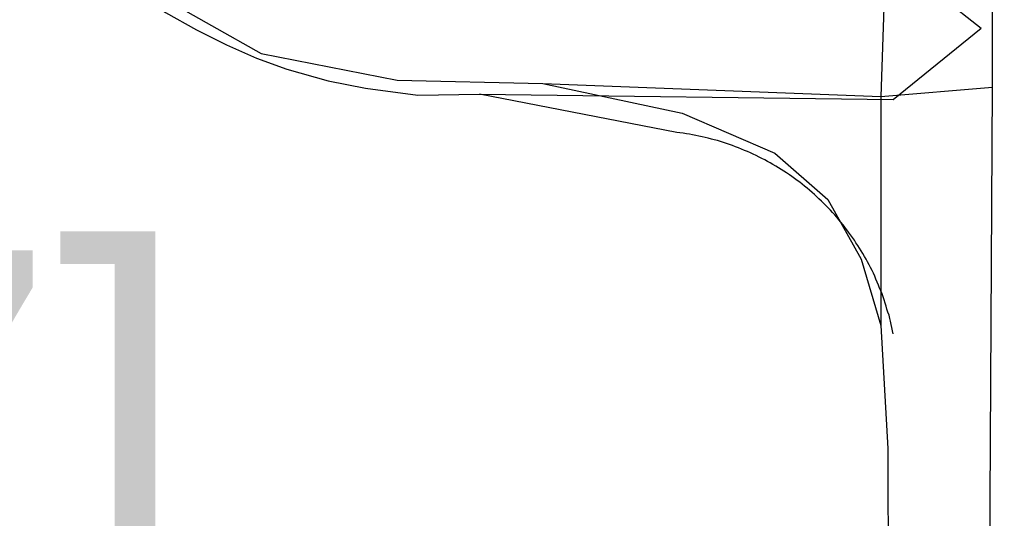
# Model space of a CAD drawing. Extents: x 1268485 to 1426702, y 514839 to 616766.
# Drawn here: x 1346705.6 to 1347152.7, y 564845.7 to 565075 of the extents above; entities that cross this region are included whole.
import ezdxf

# ---------------------------------------------------------------- set-up
doc = ezdxf.new("R2010")
doc.units = 0
for name, color, linetype in [('Old_Level_28', 7, 'Continuous'), ('Old_Level_35', 7, 'Continuous'), ('Old_Level_47', 7, 'Continuous'), ('Old_Level_5', 7, 'Continuous')]:
    doc.layers.add(name, color=color, linetype=linetype)

msp = doc.modelspace()

# ---------------------------------------------------------------- linework, layer by layer
at = {"layer": 'Old_Level_28'}
for p, q in [((1347103.085, 565088.124), (1347101.411, 565039.526)), ((1347152.643, 565043.925), (1347152.716, 565078.92)), ((1347101.411, 565039.526), (1347101.411, 564934.41))]:
    msp.add_line(p, q, dxfattribs=at)
for points in [[(1347105.342, 564570.171), (1347150.311, 564610.362), (1347152.643, 565043.925)], [(1347101.411, 564934.41), (1347104.608, 564877.892), (1347105.342, 564570.171)]]:
    msp.add_lwpolyline(points, dxfattribs=at)
at = {"layer": 'Old_Level_35'}
for p, q in [((1347108.732, 565101.602), (1347147.487, 565071.049)), ((1347106.989, 565038.19), (1347147.487, 565071.049)), ((1346916.906, 565040.701), (1347106.989, 565038.19)), ((1347007.641, 565023.067), (1346916.906, 565040.701))]:
    msp.add_line(p, q, dxfattribs=at)
for points in [[(1346703.036, 565141.587), (1346715.339, 565125.695), (1346731.026, 565109.65), (1346744.764, 565098.116), (1346758.503, 565088.12), (1346772.651, 565078.226), (1346787.005, 565070.178), (1346800.744, 565063.257), (1346814.585, 565057.259), (1346828.426, 565052.082), (1346847.393, 565046.853), (1346864.617, 565043.418), (1346888.711, 565040.24), (1346916.906, 565040.701)], [(1347106.989, 564930.588), (1347106.784, 564932.024), (1347106.476, 564933.459), (1347106.169, 564934.894), (1347105.759, 564936.33), (1347105.451, 564937.662), (1347105.143, 564939.149), (1347104.631, 564940.585), (1347104.221, 564941.918), (1347103.913, 564943.353), (1347103.4, 564944.737), (1347102.888, 564946.121), (1347102.478, 564947.505), (1347101.965, 564948.94), (1347101.35, 564950.273), (1347100.837, 564951.606), (1347100.325, 564952.991), (1347099.71, 564954.374), (1347099.094, 564955.707), (1347098.582, 564957.04), (1347097.967, 564958.373), (1347097.351, 564959.706), (1347096.634, 564960.988), (1347096.019, 564962.32), (1347095.301, 564963.602), (1347094.583, 564964.884), (1347093.866, 564966.165), (1347093.148, 564967.447), (1347092.328, 564968.677), (1347091.61, 564969.958), (1347090.892, 564971.188), (1347089.97, 564972.419), (1347089.252, 564973.649), (1347088.329, 564974.829), (1347087.509, 564976.059), (1347086.586, 564977.238), (1347085.766, 564978.365), (1347084.843, 564979.545), (1347084.023, 564980.673), (1347082.998, 564981.851), (1347082.075, 564982.979), (1347081.152, 564984.107), (1347080.23, 564985.184), (1347079.204, 564986.311), (1347078.282, 564987.388), (1347077.256, 564988.413), (1347076.129, 564989.49), (1347075.103, 564990.566), (1347074.078, 564991.54), (1347072.95, 564992.566), (1347072.027, 564993.539), (1347070.9, 564994.564), (1347069.772, 564995.539), (1347068.644, 564996.512), (1347067.516, 564997.435), (1347066.389, 564998.358), (1347065.261, 564999.332), (1347064.133, 565000.203), (1347062.903, 565001.075), (1347061.775, 565001.946), (1347060.545, 565002.818), (1347059.417, 565003.638), (1347058.084, 565004.459), (1347056.854, 565005.227), (1347055.623, 565006.047), (1347054.393, 565006.817), (1347053.163, 565007.637), (1347051.83, 565008.303), (1347050.6, 565009.072), (1347049.369, 565009.79), (1347048.036, 565010.508), (1347046.704, 565011.174), (1347045.473, 565011.789), (1347044.14, 565012.456), (1347042.705, 565013.122), (1347041.475, 565013.686), (1347040.142, 565014.301), (1347038.707, 565014.865), (1347037.374, 565015.429), (1347036.041, 565015.992), (1347034.605, 565016.505), (1347033.273, 565017.018), (1347031.837, 565017.479), (1347030.504, 565017.992), (1347029.172, 565018.453), (1347027.736, 565018.863), (1347026.403, 565019.325), (1347024.865, 565019.683), (1347023.533, 565020.043), (1347022.097, 565020.453), (1347020.662, 565020.811), (1347019.227, 565021.119), (1347017.791, 565021.426), (1347016.356, 565021.683), (1347014.92, 565021.991), (1347013.485, 565022.246), (1347012.05, 565022.503), (1347010.512, 565022.708), (1347009.076, 565022.862), (1347007.641, 565023.067)]]:
    msp.add_lwpolyline(points, dxfattribs=at)
at = {"layer": 'Old_Level_47'}
for p, q in [((1346946.121, 565045.619), (1347101.411, 565039.526)), ((1347101.411, 565039.526), (1347152.643, 565043.925))]:
    msp.add_line(p, q, dxfattribs=at)
for points in [[(1345997.865, 565840.2), (1346162.676, 565756.454), (1346237.275, 565722.939), (1346299.696, 565686.377), (1346381.907, 565628.486), (1346439.76, 565569.073), (1346488.478, 565515.753), (1346520.45, 565467.004), (1346577.691, 565357.921), (1346641.634, 565233), (1346682.739, 565175.11), (1346726.89, 565118.743), (1346771.041, 565085.228), (1346816.714, 565059.33), (1346879.134, 565047.142), (1346946.121, 565045.619)], [(1346946.121, 565045.619), (1347010.064, 565031.908), (1347052.692, 565013.628), (1347077.051, 564992.3), (1347092.276, 564964.878), (1347101.411, 564934.41)]]:
    msp.add_lwpolyline(points, dxfattribs=at)

# ---------------------------------------------------------------- texts
at = {"layer": 'Old_Level_5'}
msp.add_text('[17]', height=164.0417, dxfattribs=at).set_placement((1346417.794, 564804.856))

doc.saveas('drawing.dxf')
